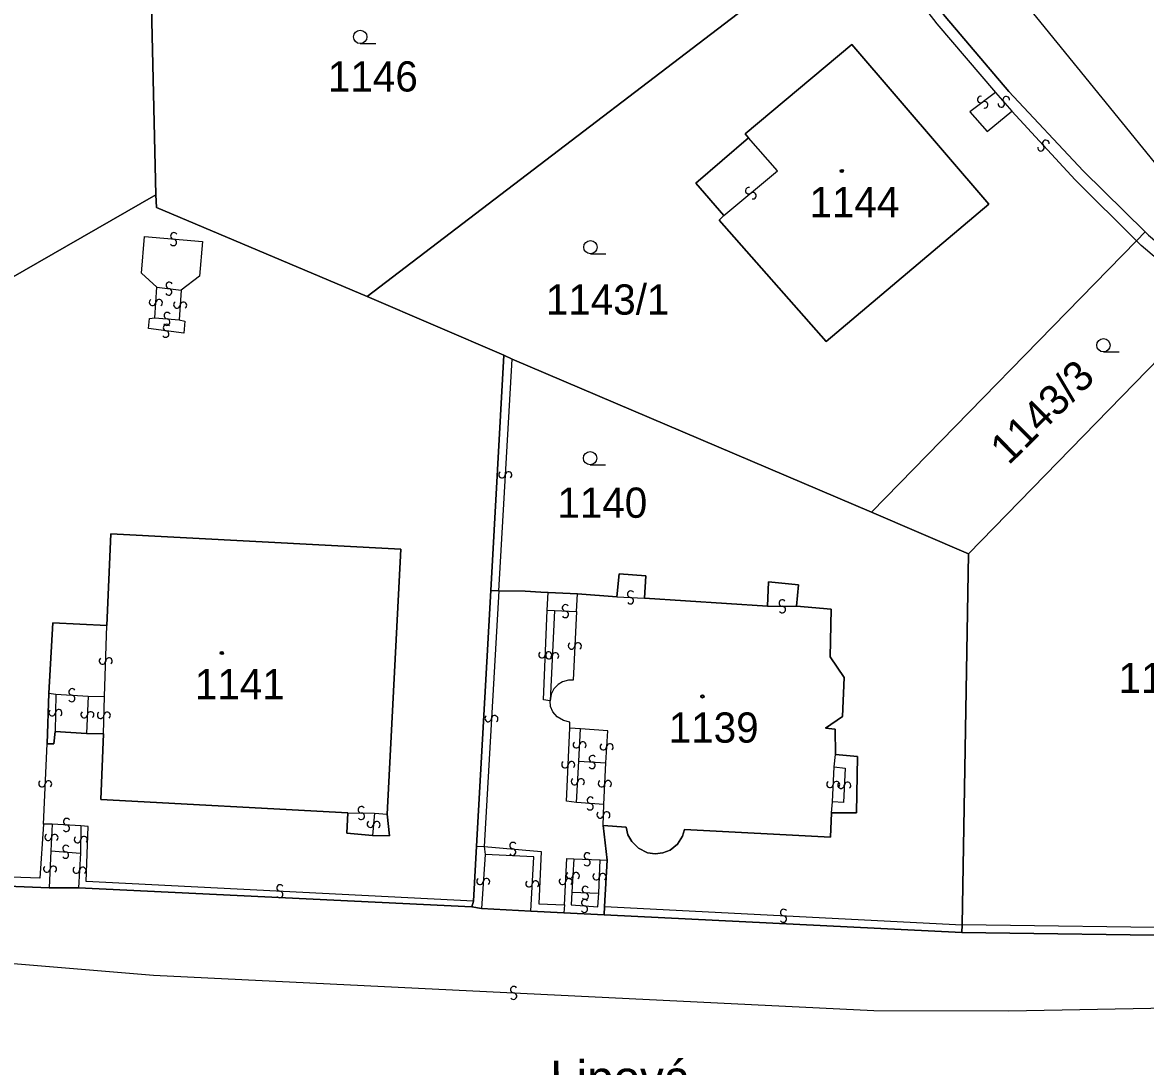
# Model space of a CAD drawing. Extents: x -600309 to -598967, y -1161267 to -1160292.
# Drawn here: x -599917.9 to -599854.7, y -1160621.1 to -1160562.3 of the extents above; entities that cross this region are included whole.
import ezdxf

# ---------------------------------------------------------------- set-up
doc = ezdxf.new("R2010")
doc.units = 0
for name, color, linetype in [('Level 1', 7, 'Continuous'), ('Level 11', 7, 'Continuous'), ('Level 13', 7, 'Continuous'), ('Level 3', 7, 'Continuous'), ('Level 4', 7, 'Continuous'), ('Level 5', 7, 'Continuous'), ('Level 60', 7, 'Continuous'), ('Vrstva 60', 7, 'Continuous')]:
    doc.layers.add(name, color=color, linetype=linetype)

msp = doc.modelspace()

# ---------------------------------------------------------------- linework, layer by layer
at = {"layer": 'Level 1'}
for points in [[(-599854.71, -1160574.1), (-599858.2, -1160570.68), (-599862.38, -1160566.2), (-599865.95, -1160561.98), (-599870.33, -1160556.26)], [(-599898.47, -1160577.75), (-599870.85, -1160556.65)], [(-599910.35, -1160572.03), (-599910.7, -1160557.35)], [(-599877.01, -1160568.82), (-599877.2, -1160568.59), (-599871.21, -1160563.57), (-599863.5, -1160572.55), (-599872.65, -1160580.28), (-599878.66, -1160573.45), (-599878.4, -1160573.19)], [(-599877.01, -1160568.82), (-599879.99, -1160571.37), (-599878.4, -1160573.19)], [(-599929.47, -1160582.99), (-599910.35, -1160572.03)], [(-599910.35, -1160572.03), (-599910.32, -1160572.73), (-599898.47, -1160577.75)], [(-599854.71, -1160574.1), (-599855.2, -1160574.6)], [(-599854.71, -1160574.1), (-599854.51, -1160574.29), (-599850.48, -1160577.68)], [(-599855.2, -1160574.6), (-599870.1, -1160589.88)], [(-599898.47, -1160577.75), (-599890.79, -1160581.05)], [(-599864.64, -1160592.21), (-599850.99, -1160578.21)], [(-599891.52, -1160594.28), (-599890.79, -1160581.05)], [(-599890.79, -1160581.05), (-599890.32, -1160581.26)], [(-599890.32, -1160581.26), (-599870.1, -1160589.88)], [(-599870.1, -1160589.88), (-599864.64, -1160592.21)], [(-599913.12, -1160596.25), (-599912.89, -1160591.09), (-599896.58, -1160591.96), (-599897.35, -1160606.86)], [(-599865, -1160613.09), (-599864.64, -1160592.21)], [(-599884.43, -1160594.63), (-599884.29, -1160593.35), (-599882.8, -1160593.45), (-599882.87, -1160594.71)], [(-599875.94, -1160595.17), (-599875.89, -1160593.8), (-599874.2, -1160593.96), (-599874.31, -1160595.17)], [(-599892.32, -1160608.67), (-599891.52, -1160594.28)], [(-599891.52, -1160594.28), (-599891.07, -1160594.29)], [(-599891.07, -1160594.29), (-599889.58, -1160594.31), (-599888.7, -1160594.38), (-599888.29, -1160594.39)], [(-599888.29, -1160594.39), (-599886.64, -1160594.47)], [(-599886.64, -1160594.47), (-599884.43, -1160594.63)], [(-599882.87, -1160594.71), (-599875.94, -1160595.17)], [(-599874.31, -1160595.17), (-599872.37, -1160595.33), (-599872.43, -1160598.02), (-599871.63, -1160599.18), (-599871.73, -1160601.36), (-599872.69, -1160602.02), (-599872.15, -1160602.09), (-599872.13, -1160603.51)], [(-599916.37, -1160600.06), (-599916.15, -1160596.1), (-599913.12, -1160596.25)], [(-599916.48, -1160602.9), (-599916.37, -1160600.06)], [(-599916.03, -1160602.22), (-599916.09, -1160602.91), (-599916.48, -1160602.9)], [(-599914.25, -1160602.32), (-599916.03, -1160602.22)], [(-599913.31, -1160602.35), (-599914.25, -1160602.32)], [(-599899.55, -1160606.78), (-599913.46, -1160606.03), (-599913.31, -1160602.35)], [(-599872.13, -1160603.51), (-599870.89, -1160603.61), (-599870.95, -1160606.78), (-599872.34, -1160606.78)], [(-599898.17, -1160608.07), (-599899.61, -1160607.94), (-599899.55, -1160606.78)], [(-599897.35, -1160606.86), (-599897.21, -1160608.08), (-599898.17, -1160608.07)], [(-599872.34, -1160606.78), (-599872.4, -1160608.15), (-599880.61, -1160607.72), (-599880.73, -1160608.11), (-599881.01, -1160608.55), (-599881.43, -1160608.88), (-599881.84, -1160609.04), (-599882.27, -1160609.09), (-599882.7, -1160609.03), (-599883.21, -1160608.78), (-599883.59, -1160608.41), (-599883.8, -1160608.02), (-599883.9, -1160607.59), (-599885.2, -1160607.5)], [(-599885.2, -1160607.5), (-599884.97, -1160609.46)], [(-599892.48, -1160611.75), (-599892.32, -1160608.67)], [(-599884.97, -1160609.46), (-599885.11, -1160612.06)], [(-599916.36, -1160611), (-599931.85, -1160610.38)], [(-599914.71, -1160611), (-599916.36, -1160611)], [(-599892.58, -1160612.08), (-599914.71, -1160611)], [(-599892.58, -1160612.08), (-599892.48, -1160611.75)], [(-599892.03, -1160612.17), (-599892.58, -1160612.08)], [(-599885.11, -1160612.06), (-599885.14, -1160612.52)], [(-599889.27, -1160612.32), (-599892.03, -1160612.17)], [(-599887.41, -1160612.41), (-599889.27, -1160612.32)], [(-599885.14, -1160612.52), (-599887.41, -1160612.41)], [(-599865.01, -1160613.52), (-599885.14, -1160612.52)], [(-599824.1, -1160612.62), (-599851.49, -1160613.7), (-599865.01, -1160613.52)], [(-599865.01, -1160613.52), (-599865, -1160613.09)]]:
    msp.add_lwpolyline(points, dxfattribs=at)
at = {"layer": 'Level 13'}
for centre, start, end in [((-599863.961, -1160566.663), 74.53409, 307.12409), ((-599862.521, -1160566.669), 348.9045, 221.0025), ((-599863.739, -1160566.958), 254.74854, 126.84654), ((-599862.798, -1160566.911), 168.69005, 41.28005), ((-599860.293, -1160569.127), 349.90329, 222.00128), ((-599860.566, -1160569.374), 169.68883, 42.27883), ((-599877.007, -1160571.787), 77.21561, 309.3136), ((-599876.773, -1160572.072), 257.00115, 129.59115), ((-599909.342, -1160574.326), 32.28925, 264.38725), ((-599909.377, -1160574.693), 212.07479, 84.66479), ((-599909.642, -1160577.483), 210.49698, 83.08698), ((-599909.597, -1160577.117), 30.71143, 262.80943), ((-599910.544, -1160578.067), 123.73455, 355.83254), ((-599910.176, -1160578.092), 303.52009, 176.11009), ((-599909.714, -1160578.816), 32.81531, 264.91331), ((-599909.174, -1160578.208), 123.75183, 356.34183), ((-599908.806, -1160578.233), 303.96629, 176.06429), ((-599909.745, -1160579.183), 212.60086, 85.19086), ((-599909.806, -1160579.853), 209.92902, 82.02701), ((-599909.755, -1160579.488), 29.71456, 262.30456), ((-599890.884, -1160587.758), 124.07845, 356.17645), ((-599890.516, -1160587.781), 303.864, 176.454), ((-599883.639, -1160594.486), 34.43706, 266.53506), ((-599887.311, -1160595.256), 35.06367, 267.16167), ((-599883.66, -1160594.854), 214.22261, 86.81261), ((-599875.118, -1160594.986), 37.37273, 269.47073), ((-599887.328, -1160595.624), 214.84921, 87.43921), ((-599875.121, -1160595.354), 217.15828, 89.74828), ((-599886.974, -1160597.391), 124.49528, 357.08528), ((-599886.606, -1160597.41), 304.70973, 176.80773), ((-599913.364, -1160598.243), 125.65438, 357.75237), ((-599912.996, -1160598.256), 305.43992, 178.02992), ((-599888.634, -1160597.891), 125.10478, 357.20278), ((-599888.266, -1160597.908), 304.89032, 177.48032), ((-599888.244, -1160597.941), 124.4534, 357.0434), ((-599887.876, -1160597.96), 304.66786, 176.76586), ((-599915.066, -1160599.986), 33.60045, 265.69845), ((-599915.093, -1160600.354), 213.38599, 85.97599), ((-599916.194, -1160601.156), 126.07223, 358.66223), ((-599915.826, -1160601.165), 306.28669, 178.38468), ((-599914.394, -1160601.262), 124.96621, 357.55621), ((-599914.026, -1160601.279), 305.18066, 177.27866), ((-599913.464, -1160601.292), 125.46358, 357.56158), ((-599913.096, -1160601.307), 305.24913, 177.83913), ((-599891.664, -1160601.479), 123.93878, 356.52878), ((-599891.296, -1160601.502), 304.15324, 176.25124), ((-599886.704, -1160602.959), 124.54173, 356.63973), ((-599886.336, -1160602.98), 304.32727, 176.91728), ((-599885.184, -1160603.067), 123.87568, 355.97367), ((-599884.816, -1160603.092), 303.66122, 176.25122), ((-599887.344, -1160604.07), 124.86503, 356.96303), ((-599886.976, -1160604.089), 304.65058, 177.24058), ((-599885.796, -1160603.746), 33.58384, 265.68184), ((-599885.823, -1160604.114), 213.36939, 85.95939), ((-599916.764, -1160605.15), 124.83918, 356.93717), ((-599916.396, -1160605.169), 304.62472, 177.21472), ((-599886.804, -1160605.028), 124.16555, 356.26354), ((-599886.436, -1160605.051), 303.95109, 176.54109), ((-599885.284, -1160605.14), 124.92569, 357.02368), ((-599884.916, -1160605.159), 304.71123, 177.30123), ((-599872.434, -1160605.179), 124.45201, 356.55001), ((-599872.066, -1160605.2), 304.23756, 176.82756), ((-599871.814, -1160605.23), 124.17682, 356.76682), ((-599871.446, -1160605.251), 304.39127, 176.48927), ((-599898.795, -1160606.616), 36.22697, 268.32497), ((-599885.936, -1160606.444), 212.91713, 85.01513), ((-599885.905, -1160606.077), 32.70268, 265.29268), ((-599898.804, -1160606.984), 216.01251, 88.60251), ((-599885.364, -1160606.9), 124.9464, 357.04439), ((-599884.996, -1160606.919), 304.73194, 177.32194), ((-599915.368, -1160607.286), 33.62598, 266.21598), ((-599915.393, -1160607.654), 213.84044, 85.93844), ((-599898.293, -1160607.422), 121.71794, 354.30794), ((-599897.927, -1160607.459), 301.9324, 174.0304), ((-599916.414, -1160608.159), 124.10539, 356.69539), ((-599916.046, -1160608.182), 304.31985, 176.41785), ((-599914.764, -1160608.287), 126.40936, 358.99936), ((-599914.396, -1160608.294), 306.62381, 178.72181), ((-599915.445, -1160609.163), 212.73349, 85.32349), ((-599915.414, -1160608.796), 32.94795, 265.04595), ((-599890.296, -1160609.003), 212.32032, 84.91032), ((-599890.263, -1160608.636), 32.53478, 264.63278), ((-599886.09, -1160609.216), 34.68296, 266.78096), ((-599886.109, -1160609.584), 214.46851, 87.05851), ((-599916.494, -1160609.951), 124.68068, 357.27068), ((-599916.126, -1160609.97), 304.89513, 176.99313), ((-599914.834, -1160610.008), 123.63683, 356.22683), ((-599914.466, -1160610.033), 303.85128, 175.94928), ((-599887.084, -1160610.308), 123.82736, 356.41736), ((-599886.716, -1160610.332), 304.04182, 176.13981), ((-599885.584, -1160610.37), 124.92307, 357.02107), ((-599885.216, -1160610.389), 304.70862, 177.29862), ((-599903.37, -1160611.016), 34.29456, 266.88456), ((-599892.124, -1160610.638), 123.58194, 356.17194), ((-599891.756, -1160610.663), 303.7964, 175.8944), ((-599889.364, -1160610.777), 124.00627, 356.10427), ((-599888.996, -1160610.802), 303.79182, 176.38182), ((-599887.484, -1160610.648), 124.31404, 356.41203), ((-599887.116, -1160610.671), 304.09958, 176.68958), ((-599903.391, -1160611.384), 214.50902, 86.60701), ((-599886.192, -1160611.106), 35.48868, 267.58668), ((-599886.207, -1160611.474), 215.27423, 87.86423), ((-599886.225, -1160611.836), 33.20623, 265.30423), ((-599886.254, -1160612.204), 212.99177, 85.58177), ((-599875.039, -1160612.396), 34.4407, 266.5387), ((-599875.06, -1160612.764), 214.22625, 86.81625), ((-599890.219, -1160616.736), 34.58932, 266.68732), ((-599890.24, -1160617.104), 214.37486, 86.96486)]:
    msp.add_arc(centre, 0.184, start, end, dxfattribs=at)
at = {"layer": 'Level 3'}
for points in [[(-599909.47, -1160487.96), (-599908.68, -1160487.64), (-599907.64, -1160487.55), (-599906.67, -1160487.79), (-599905.96, -1160488.23), (-599905.32, -1160488.94), (-599904.97, -1160489.58), (-599904.87, -1160490), (-599895.2, -1160507.68), (-599876.05, -1160541.59), (-599871.35, -1160549.07), (-599853.71, -1160570.79), (-599843.06, -1160580.97), (-599830.35, -1160588.89), (-599823.47, -1160592.45)], [(-599870.85, -1160556.65), (-599866.43, -1160562.41), (-599863.13, -1160566.26)], [(-599863.13, -1160566.26), (-599864.57, -1160567.36), (-599863.6, -1160568.45), (-599862.2, -1160567.31)], [(-599863.13, -1160566.26), (-599862.2, -1160567.31)], [(-599862.2, -1160567.31), (-599858.65, -1160571.18), (-599855.2, -1160574.6)], [(-599878.4, -1160573.19), (-599875.38, -1160570.67), (-599877.01, -1160568.82)], [(-599910.31, -1160577.22), (-599911.16, -1160576.43), (-599910.99, -1160574.36), (-599907.73, -1160574.65), (-599907.91, -1160576.6), (-599908.94, -1160577.38)], [(-599850.99, -1160578.21), (-599854.92, -1160574.88), (-599855.2, -1160574.6)], [(-599910.42, -1160578.95), (-599910.31, -1160577.22)], [(-599910.31, -1160577.22), (-599908.94, -1160577.38)], [(-599908.94, -1160577.38), (-599909.04, -1160579.06)], [(-599909.04, -1160579.06), (-599908.72, -1160579.12), (-599908.78, -1160579.8), (-599910.77, -1160579.54), (-599910.71, -1160578.97), (-599910.42, -1160578.95)], [(-599910.42, -1160578.95), (-599909.04, -1160579.06)], [(-599891.07, -1160594.29), (-599890.32, -1160581.26)], [(-599891.07, -1160594.29), (-599891.88, -1160608.69)], [(-599888.35, -1160595.38), (-599888.29, -1160594.39)], [(-599886.7, -1160595.46), (-599886.64, -1160594.47)], [(-599884.43, -1160594.63), (-599882.87, -1160594.71)], [(-599888.18, -1160600.49), (-599888.55, -1160600.43), (-599888.35, -1160595.38)], [(-599888.35, -1160595.38), (-599887.94, -1160595.41)], [(-599887.94, -1160595.41), (-599888.18, -1160600.49)], [(-599886.7, -1160595.46), (-599886.88, -1160599.33), (-599887.15, -1160599.33), (-599887.49, -1160599.42), (-599887.73, -1160599.57), (-599887.97, -1160599.82), (-599888.12, -1160600.11), (-599888.18, -1160600.49)], [(-599887.94, -1160595.41), (-599886.7, -1160595.46)], [(-599875.94, -1160595.17), (-599874.31, -1160595.17)], [(-599913.24, -1160600.25), (-599913.12, -1160596.25)], [(-599824.29, -1160597.01), (-599824.65, -1160597), (-599824.73, -1160600.91), (-599824.51, -1160604.62), (-599824.05, -1160608.06), (-599823.48, -1160610.75), (-599823.6, -1160611.27), (-599823.76, -1160611.61), (-599824.08, -1160611.97), (-599824.62, -1160612.29), (-599851.44, -1160613.27), (-599865, -1160613.09)], [(-599916.37, -1160600.06), (-599915.99, -1160600.11)], [(-599915.99, -1160600.11), (-599916.03, -1160602.22)], [(-599915.99, -1160600.11), (-599914.17, -1160600.23)], [(-599914.17, -1160600.23), (-599914.25, -1160602.32)], [(-599914.17, -1160600.23), (-599913.24, -1160600.25)], [(-599913.31, -1160602.35), (-599913.24, -1160600.25)], [(-599887.07, -1160602.02), (-599887.07, -1160601.68), (-599887.42, -1160601.6), (-599887.78, -1160601.39), (-599888.02, -1160601.1), (-599888.15, -1160600.8), (-599888.18, -1160600.49)], [(-599886.69, -1160606.2), (-599887.25, -1160606.13), (-599887.07, -1160602.02)], [(-599886.47, -1160602.06), (-599887.07, -1160602.02)], [(-599886.56, -1160603.88), (-599886.47, -1160602.06)], [(-599885.05, -1160603.98), (-599884.94, -1160602.18), (-599886.47, -1160602.06)], [(-599916.68, -1160607.42), (-599916.48, -1160602.9)], [(-599886.69, -1160606.2), (-599886.56, -1160603.88)], [(-599886.56, -1160603.88), (-599885.05, -1160603.98)], [(-599872.2, -1160604.21), (-599872.13, -1160603.51)], [(-599885.15, -1160606.32), (-599885.05, -1160603.98)], [(-599872.3, -1160606.17), (-599872.2, -1160604.21)], [(-599872.2, -1160604.21), (-599871.58, -1160604.28), (-599871.68, -1160606.2), (-599872.3, -1160606.17)], [(-599885.15, -1160606.32), (-599886.69, -1160606.2)], [(-599885.2, -1160607.5), (-599885.15, -1160606.32)], [(-599872.34, -1160606.78), (-599872.3, -1160606.17)], [(-599899.55, -1160606.78), (-599898.05, -1160606.81)], [(-599898.05, -1160606.81), (-599898.17, -1160608.07)], [(-599898.05, -1160606.81), (-599897.35, -1160606.86)], [(-599916.68, -1160607.42), (-599916.88, -1160610.47), (-599931.84, -1160609.93)], [(-599916.19, -1160607.42), (-599916.68, -1160607.42)], [(-599916.19, -1160607.42), (-599916.27, -1160608.92)], [(-599914.57, -1160607.52), (-599916.19, -1160607.42)], [(-599914.57, -1160607.52), (-599914.59, -1160609.05)], [(-599892.48, -1160611.75), (-599914.27, -1160610.66), (-599914.17, -1160607.55), (-599914.57, -1160607.52)], [(-599916.27, -1160608.92), (-599916.36, -1160611)], [(-599916.27, -1160608.92), (-599914.59, -1160609.05)], [(-599892.32, -1160608.67), (-599891.88, -1160608.69)], [(-599891.88, -1160608.69), (-599891.84, -1160609.13)], [(-599891.88, -1160608.69), (-599888.69, -1160608.96), (-599888.82, -1160611.9), (-599887.37, -1160611.97)], [(-599914.59, -1160609.05), (-599914.71, -1160611)], [(-599891.84, -1160609.13), (-599892.03, -1160612.17)], [(-599889.27, -1160612.32), (-599889.09, -1160609.26), (-599891.84, -1160609.13)], [(-599887.37, -1160611.97), (-599887.23, -1160609.35), (-599886.85, -1160609.37)], [(-599886.85, -1160609.37), (-599886.96, -1160611.26)], [(-599886.85, -1160609.37), (-599885.36, -1160609.44)], [(-599885.44, -1160611.31), (-599885.36, -1160609.44)], [(-599885.36, -1160609.44), (-599884.97, -1160609.46)], [(-599950.45, -1160610.04), (-599946.84, -1160611.15), (-599930.75, -1160614.23), (-599910.49, -1160615.93), (-599869.97, -1160617.9), (-599862.37, -1160617.92), (-599827.43, -1160617.28), (-599823.51, -1160617.04)], [(-599886.96, -1160611.26), (-599887, -1160611.96), (-599885.49, -1160612.07), (-599885.44, -1160611.31)], [(-599886.96, -1160611.26), (-599885.44, -1160611.31)], [(-599887.37, -1160611.97), (-599887.41, -1160612.41)], [(-599885.11, -1160612.06), (-599865, -1160613.09)]]:
    msp.add_lwpolyline(points, dxfattribs=at)
at = {"layer": 'Level 5'}
for p, q in [((-599898.86, -1160563.51), (-599897.985, -1160563.51)), ((-599885.91, -1160575.34), (-599885.035, -1160575.34)), ((-599857.05, -1160580.86), (-599856.175, -1160580.86)), ((-599885.93, -1160587.21), (-599885.055, -1160587.21))]:
    msp.add_line(p, q, dxfattribs=at)
for centre, radius in [((-599898.86, -1160563.135), 0.375), ((-599871.77, -1160570.68), 0.09), ((-599871.77, -1160570.68), 0.0521), ((-599885.91, -1160574.965), 0.375), ((-599857.05, -1160580.485), 0.375), ((-599885.93, -1160586.835), 0.375), ((-599906.65, -1160597.8), 0.09), ((-599906.65, -1160597.8), 0.0521), ((-599879.61, -1160600.24), 0.09), ((-599879.61, -1160600.24), 0.0521)]:
    msp.add_circle(centre, radius, dxfattribs=at)
at = {"layer": 'Level 60'}
for points in [[(-599910.32, -1160572.73), (-599910.35, -1160572.03), (-599910.7, -1160557.35), (-599881.69, -1160539.44), (-599881.33, -1160539.22), (-599878.97, -1160542.95), (-599876.83, -1160546.48), (-599873.57, -1160551.59), (-599870.33, -1160556.26), (-599870.85, -1160556.65), (-599898.47, -1160577.75)], [(-599854.71, -1160574.1), (-599855.2, -1160574.6), (-599870.1, -1160589.88), (-599890.32, -1160581.26), (-599890.79, -1160581.05), (-599898.47, -1160577.75), (-599870.85, -1160556.65), (-599870.33, -1160556.26), (-599865.95, -1160561.98), (-599862.38, -1160566.2), (-599858.2, -1160570.68)], [(-599879.99, -1160571.37), (-599877.01, -1160568.82), (-599877.2, -1160568.59), (-599871.21, -1160563.57), (-599863.5, -1160572.55), (-599872.65, -1160580.28), (-599878.66, -1160573.45), (-599878.4, -1160573.19)], [(-599877.01, -1160568.82), (-599879.99, -1160571.37), (-599878.4, -1160573.19), (-599878.66, -1160573.45), (-599872.65, -1160580.28), (-599863.5, -1160572.55), (-599871.21, -1160563.57), (-599877.2, -1160568.59)], [(-599892.48, -1160611.75), (-599892.58, -1160612.08), (-599914.71, -1160611), (-599916.36, -1160611), (-599931.85, -1160610.38), (-599931.84, -1160609.93), (-599929.47, -1160582.99), (-599910.35, -1160572.03), (-599910.32, -1160572.73), (-599898.47, -1160577.75), (-599890.79, -1160581.05), (-599891.52, -1160594.28), (-599892.32, -1160608.67)], [(-599855.2, -1160574.6), (-599854.71, -1160574.1), (-599854.51, -1160574.29), (-599850.48, -1160577.68), (-599850.73, -1160577.93), (-599850.99, -1160578.21), (-599864.64, -1160592.21), (-599870.1, -1160589.88)], [(-599823.62, -1160607.98), (-599823.04, -1160610.85), (-599823.13, -1160611.26), (-599823.32, -1160611.73), (-599823.69, -1160612.24), (-599824.1, -1160612.62), (-599851.49, -1160613.7), (-599865.01, -1160613.52), (-599865, -1160613.09), (-599864.64, -1160592.21), (-599850.99, -1160578.21), (-599850.73, -1160577.93), (-599850.48, -1160577.68), (-599845.43, -1160581.65), (-599840.41, -1160585.36), (-599834.68, -1160589.3), (-599829.67, -1160592.37), (-599825.35, -1160594.88), (-599824.4, -1160595.69), (-599824.29, -1160597.01), (-599824.32, -1160600.94), (-599824.05, -1160604.68)], [(-599865, -1160613.09), (-599865.01, -1160613.52), (-599885.14, -1160612.52), (-599885.11, -1160612.06), (-599884.97, -1160609.46), (-599885.2, -1160607.5), (-599883.9, -1160607.59), (-599883.8, -1160608.02), (-599883.59, -1160608.41), (-599883.21, -1160608.78), (-599882.7, -1160609.03), (-599882.27, -1160609.09), (-599881.84, -1160609.04), (-599881.43, -1160608.88), (-599881.01, -1160608.55), (-599880.73, -1160608.11), (-599880.61, -1160607.72), (-599872.4, -1160608.15), (-599872.34, -1160606.78), (-599870.95, -1160606.78), (-599870.89, -1160603.61), (-599872.13, -1160603.51), (-599872.15, -1160602.09), (-599872.69, -1160602.02), (-599871.73, -1160601.36), (-599871.63, -1160599.18), (-599872.43, -1160598.02), (-599872.37, -1160595.33), (-599874.31, -1160595.17), (-599874.2, -1160593.96), (-599875.89, -1160593.8), (-599875.94, -1160595.17), (-599882.87, -1160594.71), (-599882.8, -1160593.45), (-599884.29, -1160593.35), (-599884.43, -1160594.63), (-599886.64, -1160594.47), (-599888.29, -1160594.39), (-599888.7, -1160594.38), (-599889.58, -1160594.31), (-599891.07, -1160594.29), (-599891.52, -1160594.28), (-599890.79, -1160581.05), (-599890.32, -1160581.26), (-599870.1, -1160589.88), (-599864.64, -1160592.21)], [(-599897.35, -1160606.86), (-599897.21, -1160608.08), (-599898.17, -1160608.07), (-599899.61, -1160607.94), (-599899.55, -1160606.78), (-599913.46, -1160606.03), (-599913.31, -1160602.35), (-599914.25, -1160602.32), (-599916.03, -1160602.22), (-599916.09, -1160602.91), (-599916.48, -1160602.9), (-599916.37, -1160600.06), (-599916.15, -1160596.1), (-599913.12, -1160596.25), (-599912.89, -1160591.09), (-599896.58, -1160591.96)], [(-599897.21, -1160608.08), (-599897.35, -1160606.86), (-599896.58, -1160591.96), (-599912.89, -1160591.09), (-599913.12, -1160596.25), (-599916.15, -1160596.1), (-599916.37, -1160600.06), (-599916.48, -1160602.9), (-599916.09, -1160602.91), (-599916.03, -1160602.22), (-599914.25, -1160602.32), (-599913.31, -1160602.35), (-599913.46, -1160606.03), (-599899.55, -1160606.78), (-599899.61, -1160607.94), (-599898.17, -1160608.07)], [(-599891.52, -1160594.28), (-599891.07, -1160594.29), (-599889.58, -1160594.31), (-599888.7, -1160594.38), (-599888.29, -1160594.39), (-599886.64, -1160594.47), (-599884.43, -1160594.63), (-599884.29, -1160593.35), (-599882.8, -1160593.45), (-599882.87, -1160594.71), (-599875.94, -1160595.17), (-599875.89, -1160593.8), (-599874.2, -1160593.96), (-599874.31, -1160595.17), (-599872.37, -1160595.33), (-599872.43, -1160598.02), (-599871.63, -1160599.18), (-599871.73, -1160601.36), (-599872.69, -1160602.02), (-599872.15, -1160602.09), (-599872.13, -1160603.51), (-599870.89, -1160603.61), (-599870.95, -1160606.78), (-599872.34, -1160606.78), (-599872.4, -1160608.15), (-599880.61, -1160607.72), (-599880.73, -1160608.11), (-599881.01, -1160608.55), (-599881.43, -1160608.88), (-599881.84, -1160609.04), (-599882.27, -1160609.09), (-599882.7, -1160609.03), (-599883.21, -1160608.78), (-599883.59, -1160608.41), (-599883.8, -1160608.02), (-599883.9, -1160607.59), (-599885.2, -1160607.5), (-599884.97, -1160609.46), (-599885.11, -1160612.06), (-599885.14, -1160612.52), (-599887.41, -1160612.41), (-599889.27, -1160612.32), (-599892.03, -1160612.17), (-599892.58, -1160612.08), (-599892.48, -1160611.75), (-599892.32, -1160608.67)]]:
    msp.add_lwpolyline(points, close=True, dxfattribs=at)
for points in [[(-599925.94, -1160545.28), (-599910.84, -1160552.24), (-599910.7, -1160557.35), (-599910.35, -1160572.03), (-599929.47, -1160582.99)], [(-599945.69, -1160627.27), (-599947.92, -1160619.35), (-599950.45, -1160610.04), (-599951.34, -1160606.74), (-599948.01, -1160607.77), (-599946.46, -1160608.11), (-599941.87, -1160609.09), (-599936.28, -1160609.94), (-599931.85, -1160610.38), (-599916.36, -1160611), (-599914.71, -1160611), (-599892.58, -1160612.08), (-599892.03, -1160612.17), (-599889.27, -1160612.32), (-599887.41, -1160612.41), (-599885.14, -1160612.52), (-599865.01, -1160613.52), (-599851.49, -1160613.7), (-599824.1, -1160612.62), (-599823.51, -1160617.04), (-599822.46, -1160624.97)]]:
    msp.add_lwpolyline(points, dxfattribs=at)
at = {"layer": 'Vrstva 60'}
msp.add_lwpolyline([(-599912.7, -1160482.51), (-599909.47, -1160487.96), (-599906.88, -1160492.33), (-599892.13, -1160519.12), (-599881.33, -1160539.22), (-599878.97, -1160542.95), (-599876.83, -1160546.48), (-599873.57, -1160551.59), (-599870.33, -1160556.26), (-599865.95, -1160561.98), (-599862.38, -1160566.2), (-599858.2, -1160570.68), (-599854.71, -1160574.1), (-599854.51, -1160574.29), (-599850.48, -1160577.68), (-599845.43, -1160581.65), (-599840.41, -1160585.36), (-599834.68, -1160589.3), (-599829.67, -1160592.37), (-599825.35, -1160594.88), (-599824.4, -1160595.69), (-599823.47, -1160592.45), (-599820.33, -1160581.49)], dxfattribs=at)

# ---------------------------------------------------------------- texts
at = {"layer": 'Level 11'}
msp.add_text('Lipová', height=2, rotation=0.10224, dxfattribs=at).set_placement((-599888.173, -1160622.726))
at = {"layer": 'Level 4'}
for s, p in [('1146', (-599900.678, -1160566.21)), ('1144', (-599873.588, -1160573.28)), ('1143/1', (-599888.42, -1160578.76)), ('1140', (-599887.772, -1160590.19)), ('1141', (-599908.161, -1160600.4)), ('1138', (-599856.203, -1160600.05)), ('1139', (-599881.505, -1160602.84))]:
    msp.add_text(s, height=1.7, dxfattribs=at).set_placement(p)
msp.add_text('1143/3', height=1.7, rotation=44.74818, dxfattribs=at).set_placement((-599862.38, -1160587.27))

doc.saveas('drawing.dxf')
